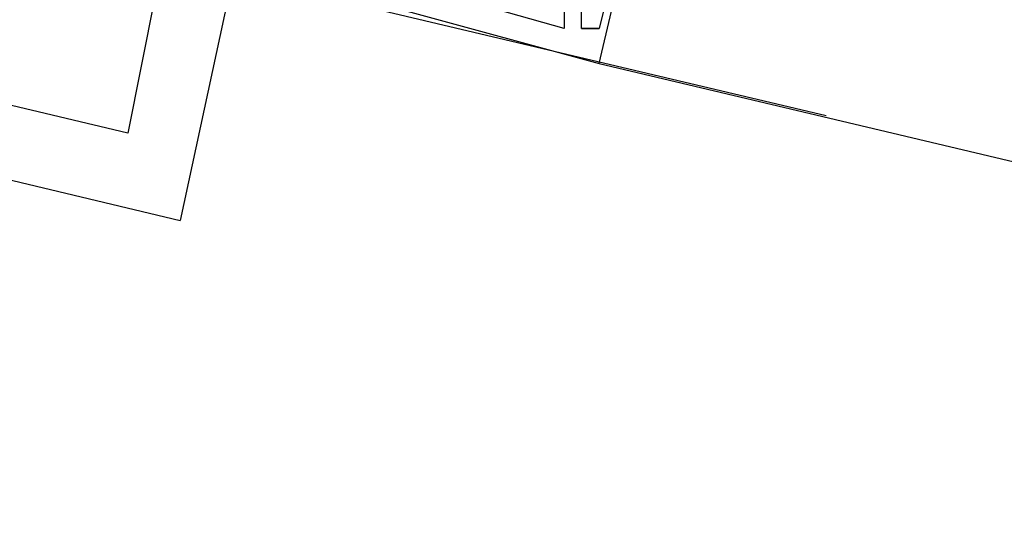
# Model space of a CAD drawing. Header units: feet. Extents: x -79 to 198, y -22 to 181.
# Tile 266 of 318: x 127.304 to 128.056, y 123.978 to 124.371. Entities that reach past the tile are written whole.
import ezdxf

# ---------------------------------------------------------------- set-up
doc = ezdxf.new("R2010")
doc.units = ezdxf.units.FT
doc.layers.add('A-LINEA', color=7, linetype='CONTINUOUS')

msp = doc.modelspace()

# ---------------------------------------------------------------- linework, layer by layer
at = {"layer": 'A-LINEA'}
for p, q in [((127.3867, 124.2844), (123.8533, 125.1244)), ((123.7867, 125.0844), (127.4267, 124.2178)), ((127.8533, 124.8044), (127.7467, 124.3644)), ((127.8533, 124.8044), (127.7467, 124.3644)), ((127.8533, 124.8044), (127.7467, 124.3644)), ((127.4133, 124.4178), (127.3867, 124.2844)), ((127.92, 124.2978), (127.4133, 124.4178)), ((127.4667, 124.4044), (127.4267, 124.2178)), ((127.72, 124.3644), (127.72, 124.3644)), ((127.72, 124.3644), (127.72, 124.3644)), ((127.72, 124.3644), (127.72, 124.3644)), ((127.7333, 124.3644), (127.7333, 124.3644)), ((127.7333, 124.3644), (127.7333, 124.3644)), ((127.7333, 124.3644), (127.7333, 124.3644)), ((127.7333, 124.3644), (127.7333, 124.3644)), ((127.7333, 124.3644), (127.7333, 124.3644)), ((127.7333, 124.3644), (127.7333, 124.3644)), ((127.7333, 124.3644), (127.7333, 124.3644)), ((127.7333, 124.3644), (127.7333, 124.3644)), ((127.7333, 124.3644), (127.7333, 124.3644)), ((127.7467, 124.3644), (127.7467, 124.3644)), ((127.7467, 124.3644), (127.7467, 124.3644)), ((127.7467, 124.3644), (127.7467, 124.3644)), ((127.7467, 124.3378), (127.7467, 124.3378)), ((127.7467, 124.3378), (127.7467, 124.3378)), ((127.7467, 124.3378), (134.16, 122.8178)), ((127.7467, 124.3378), (127.7467, 124.3378))]:
    msp.add_line(p, q, dxfattribs=at)
for points in [[(127.72, 124.3778), (127.72, 124.3644), (127.6267, 124.3911), (127.64, 124.3778), (127.6267, 124.3778), (127.6, 124.3911), (127.6133, 124.3911), (127.6, 124.3911), (127.6, 124.3778), (127.7467, 124.3378), (127.9067, 125.0178), (127.9067, 125.0044)], [(127.72, 124.3778), (127.72, 124.3644), (127.6267, 124.3911), (127.64, 124.3778), (127.6267, 124.3778), (127.6, 124.3911), (127.6133, 124.3911), (127.6, 124.3911), (127.6, 124.3778), (127.7467, 124.3378), (127.9067, 125.0178), (127.9067, 125.0044)], [(127.72, 124.3778), (127.72, 124.3644), (127.6267, 124.3911), (127.64, 124.3778), (127.6267, 124.3778), (127.6, 124.3911), (127.6133, 124.3911), (127.6, 124.3911), (127.6, 124.3778), (127.7467, 124.3378), (127.9067, 125.0178), (127.9067, 125.0044)], [(127.7333, 124.3644), (127.7467, 124.3644), (127.7333, 124.3644), (127.7333, 124.3911), (127.64, 124.4178), (127.64, 124.4044), (127.6267, 124.4178), (127.72, 124.4044), (127.84, 124.8978), (127.7467, 124.9244), (127.7467, 124.9244), (127.76, 124.9244), (127.84, 124.9111), (127.8667, 124.8978), (127.84, 124.9111), (127.56, 124.9778)], [(127.7333, 124.3644), (127.7467, 124.3644), (127.7333, 124.3644), (127.7333, 124.3911), (127.64, 124.4178), (127.64, 124.4044), (127.6267, 124.4178), (127.72, 124.4044), (127.84, 124.8978), (127.7467, 124.9244), (127.7467, 124.9244), (127.76, 124.9244), (127.84, 124.9111), (127.8667, 124.8978), (127.84, 124.9111), (127.56, 124.9778)], [(127.7333, 124.3644), (127.7467, 124.3644), (127.7333, 124.3644), (127.7333, 124.3911), (127.64, 124.4178), (127.64, 124.4044), (127.6267, 124.4178), (127.72, 124.4044), (127.84, 124.8978), (127.7467, 124.9244), (127.7467, 124.9244), (127.76, 124.9244), (127.84, 124.9111), (127.8667, 124.8978), (127.84, 124.9111), (127.56, 124.9778)], [(127.7467, 124.3644), (127.7333, 124.3644), (127.7333, 124.3778), (127.72, 124.3911)], [(127.7467, 124.3644), (127.7333, 124.3644), (127.7333, 124.3778), (127.72, 124.3911)], [(127.7467, 124.3644), (127.7333, 124.3644), (127.7333, 124.3778), (127.72, 124.3911)]]:
    msp.add_lwpolyline(points, dxfattribs=at)

doc.saveas('drawing.dxf')
